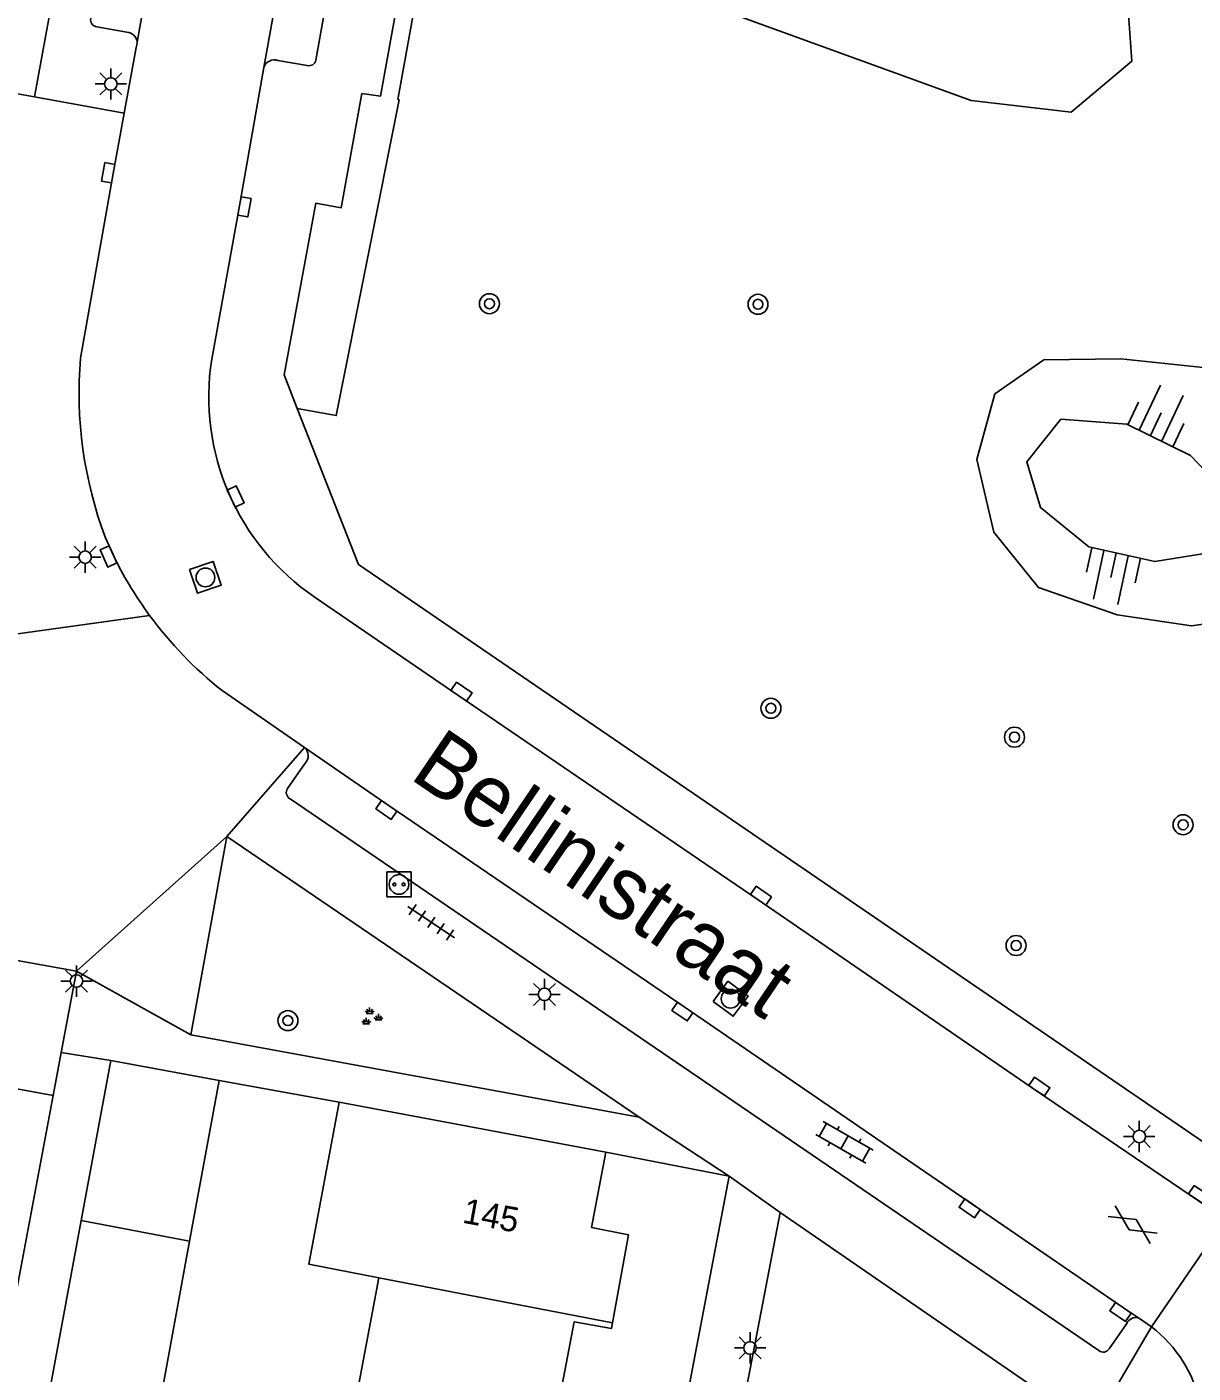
# Model space of a CAD drawing. Extents: x 132999 to 136000, y 398499 to 400501.
# Drawn here: x 133470.3 to 133517, y 399671.2 to 399725.1 of the extents above; entities that cross this region are included whole.
import ezdxf

# ---------------------------------------------------------------- set-up
doc = ezdxf.new("R2010")
doc.units = 0
for name, color, linetype in [('gg-afsc-muur', 7, 'Continuous'), ('gg-anno-huisnummerreeks BGT', 7, 'Continuous'), ('gg-anno-openbare ruimte label', 7, 'Continuous'), ('gg-bbg-bijgebouw', 7, 'Continuous'), ('gg-bbg-gedigitaliseerde bebouwing', 7, 'Continuous'), ('gg-bbg-gedigitaliseerde bijgebouw', 7, 'Continuous'), ('gg-bbg-hoofdgebouw', 7, 'Continuous'), ('gg-bbg-tussenscheiding', 7, 'Continuous'), ('gg-knt-BGT kruinlijn', 7, 'Continuous'), ('gg-knt-bovenkant onderkant talud', 7, 'Continuous'), ('gg-knt-verharding', 7, 'Continuous'), ('gg-knt-verharding nz', 7, 'Continuous'), ('gt-grn-groengrens', 7, 'Continuous'), ('gt-grn-vlakafsluiter', 7, 'Continuous'), ('gt-grn-weggrens', 7, 'Continuous'), ('gt-symb-boom', 7, 'Continuous'), ('gt-symb-gesloten verharding', 7, 'Continuous'), ('gt-symb-groenvak', 7, 'Continuous'), ('gt-symb-klinker verharding', 7, 'Continuous'), ('gt-symb-kolk', 7, 'Continuous'), ('gt-symb-laadpunt elektrisch vervoer', 7, 'Continuous'), ('gt-symb-lichtmast', 7, 'Continuous'), ('gt-symb-rioolschacht', 7, 'Continuous'), ('gt-symb-talud symbool', 7, 'Continuous'), ('gt-symb-tegel verharding', 7, 'Continuous')]:
    doc.layers.add(name, color=color, linetype=linetype)

# ---------------------------------------------------------------- blocks, each defined once
blk = doc.blocks.new('gt0-KOLK')
at = {"layer": 'gt-symb-kolk'}
blk.add_lwpolyline([(0, 0), (0.375, 0), (0.375, 0.4), (-0.375, 0.4), (-0.375, 0), (0, 0)], dxfattribs=at)
blk = doc.blocks.new('gt0-LMAST')
at = {"layer": 'gt-symb-lichtmast'}
for p, q in [((-0.005, 0.246), (-0.005, 0.621)), ((-0.182, 0.173), (-0.447, 0.438)), ((0.172, 0.173), (0.437, 0.438)), ((-0.255, -0.004), (-0.63, -0.004)), ((-0.182, -0.181), (-0.447, -0.446)), ((-0.005, -0.254), (-0.005, -0.629)), ((0.437, -0.446), (0.172, -0.181)), ((0.245, -0.004), (0.62, -0.004))]:
    blk.add_line(p, q, dxfattribs=at)
blk.add_circle((-0.005, -0.004), 0.25, dxfattribs=at)
blk = doc.blocks.new('gt0-TALUD_1')
at = {"layer": 'gt-symb-talud symbool'}
for p, q in [((-1, -1), (-1, 0)), ((-0.5, -2), (-0.5, 0)), ((0, -1), (0, 0)), ((0.5, -2), (0.5, 0)), ((1, -1), (1, 0))]:
    blk.add_line(p, q, dxfattribs=at)
blk = doc.blocks.new('gt0-BOOM')
at = {"layer": 'gt-symb-boom'}
for radius in [0.4, 0.2]:
    blk.add_circle((0, 0), radius, dxfattribs=at)
blk = doc.blocks.new('gt0-GESVH1')
at = {"layer": 'gt-symb-gesloten verharding'}
for p, q in [((-0.992, -0.261), (0.008, 0.239)), ((0.008, -0.261), (-0.992, 0.239)), ((0.008, 0.239), (1.008, -0.261)), ((1.008, 0.239), (0.008, -0.261))]:
    blk.add_line(p, q, dxfattribs=at)
blk = doc.blocks.new('gt0-KL1')
at = {"layer": 'gt-symb-klinker verharding'}
for p, q in [((-1.15, 0.3), (1.15, 0.3)), ((-1, -0.3), (-1, 0.3)), ((-0.5, 0.3), (-0.5, 0.45)), ((0, -0.3), (0, 0.3)), ((0.5, 0.3), (0.5, 0.45)), ((1, -0.3), (1, 0.3)), ((-1.15, -0.3), (1.15, -0.3)), ((-0.5, -0.45), (-0.5, -0.3)), ((0.5, -0.45), (0.5, -0.3))]:
    blk.add_line(p, q, dxfattribs=at)
blk = doc.blocks.new('gt0-RS')
at = {"layer": 'gt-symb-rioolschacht'}
blk.add_lwpolyline([(-0.5, -0.5), (0.5, -0.5), (0.5, 0.5), (-0.5, 0.5)], close=True, dxfattribs=at)
blk.add_circle((0, 0), 0.375, dxfattribs=at)
blk = doc.blocks.new('gt0-GRVAK')
at = {"layer": 'gt-symb-groenvak'}
for p, q in [((-0.11, 0.189), (-0.228, 0.24)), ((-0.182, 0.153), (0.088, 0.153)), ((-0.091, 0.211), (-0.156, 0.322)), ((-0.047, 0.214), (-0.047, 0.393)), ((-0.004, 0.211), (0.061, 0.322)), ((0.015, 0.189), (0.133, 0.24)), ((0.262, -0.052), (0.197, 0.059)), ((0.305, -0.049), (0.305, 0.13)), ((0.349, -0.052), (0.414, 0.059)), ((-0.245, -0.228), (-0.363, -0.177)), ((-0.318, -0.264), (-0.047, -0.264)), ((-0.226, -0.206), (-0.291, -0.095)), ((-0.183, -0.203), (-0.183, -0.024)), ((-0.139, -0.206), (-0.074, -0.095)), ((-0.12, -0.228), (-0.002, -0.177)), ((0.243, -0.074), (0.125, -0.023)), ((0.17, -0.11), (0.441, -0.11)), ((0.368, -0.074), (0.486, -0.023))]:
    blk.add_line(p, q, dxfattribs=at)
blk = doc.blocks.new('gt0-LEV')
at = {"layer": 'gt-symb-laadpunt elektrisch vervoer'}
blk.add_lwpolyline([(-0.486, 0.501), (0.486, 0.501), (0.486, -0.499), (-0.486, -0.499)], close=True, dxfattribs=at)
for centre, radius in [((0, 0), 0.393), ((-0.186, 0), 0.0566), ((0.186, 0), 0.0566)]:
    blk.add_circle(centre, radius, dxfattribs=at)
blk = doc.blocks.new('gt0-TEG1')
at = {"layer": 'gt-symb-tegel verharding'}
for p, q in [((-1.125, 0), (1.125, 0)), ((-0.9, -0.25), (-0.9, 0.25)), ((-0.45, -0.25), (-0.45, 0.25)), ((0, -0.25), (0, 0.25)), ((0.45, -0.25), (0.45, 0.25)), ((0.9, -0.25), (0.9, 0.25))]:
    blk.add_line(p, q, dxfattribs=at)

msp = doc.modelspace()

# ---------------------------------------------------------------- linework, layer by layer
at = {"layer": 'gg-afsc-muur'}
msp.add_line((133478.03, 399682.89), (133482.839, 399682.011), dxfattribs=at)
at = {"layer": 'gg-bbg-bijgebouw'}
msp.add_line((133473.7, 399683.69), (133478.03, 399682.89), dxfattribs=at)
at = {"layer": 'gg-bbg-gedigitaliseerde bebouwing'}
for p, q in [((133471.39, 399682.29), (133469.83, 399673.96)), ((133483.178, 399668.354), (133484.431, 399674.987))]:
    msp.add_line(p, q, dxfattribs=at)
msp.add_lwpolyline([(133482.839, 399682.011), (133481.628, 399675.527), (133484.431, 399674.987)], dxfattribs=at)
at = {"layer": 'gg-bbg-gedigitaliseerde bijgebouw'}
for p, q in [((133473.7, 399683.69), (133472.514, 399677.283)), ((133478.03, 399682.89), (133476.843, 399676.449)), ((133472.514, 399677.283), (133471.281, 399670.642))]:
    msp.add_line(p, q, dxfattribs=at)
msp.add_lwpolyline([(133476.843, 399676.449), (133475.633, 399669.805), (133474.757, 399669.964)], dxfattribs=at)
at = {"layer": 'gg-bbg-hoofdgebouw'}
for p, q in [((133471.39, 399682.29), (133465.356, 399683.393)), ((133482.839, 399682.011), (133493.516, 399680.017))]:
    msp.add_line(p, q, dxfattribs=at)
for points in [[(133493.516, 399680.017), (133492.948, 399676.993), (133494.427, 399676.704), (133493.78, 399673.185)], [(133493.78, 399673.185), (133493.738, 399672.955), (133492.253, 399673.228), (133491.037, 399666.839)]]:
    msp.add_lwpolyline(points, dxfattribs=at)
at = {"layer": 'gg-bbg-tussenscheiding'}
for p, q in [((133472.514, 399677.283), (133476.843, 399676.449)), ((133484.431, 399674.987), (133493.78, 399673.185))]:
    msp.add_line(p, q, dxfattribs=at)
at = {"layer": 'gg-knt-BGT kruinlijn'}
msp.add_lwpolyline([(133518.562, 399704.159), (133515.499, 399703.663), (133512.852, 399704.243), (133510.912, 399705.818), (133510.368, 399707.653), (133511.736, 399709.359), (133514.376, 399709.164), (133516.92, 399707.901), (133518.666, 399706.075), (133518.562, 399704.159)], dxfattribs=at)
at = {"layer": 'gg-knt-bovenkant onderkant talud'}
for points in [[(133495.322, 399733.668), (133488.637, 399735.802), (133487.786, 399735.069), (133486.963, 399730.461), (133487.814, 399728.886), (133495.936, 399726.555), (133508.146, 399722.124), (133512.148, 399721.654), (133514.572, 399723.692), (133514.35, 399726.88), (133511.832, 399730.152), (133508.965, 399732.383), (133505.706, 399732.134), (133502.668, 399731.323), (133497.783, 399732.882)], [(133522.362, 399707.419), (133520.325, 399709.996), (133517.428, 399711.428), (133514.137, 399711.77), (133511.055, 399711.733), (133509.095, 399710.368), (133508.373, 399707.749), (133509.047, 399704.842), (133510.834, 399702.62), (133513.992, 399701.524), (133516.965, 399701.087), (133519.683, 399701.467), (133521.693, 399703.078), (133522.402, 399705.225), (133522.362, 399707.419)]]:
    msp.add_lwpolyline(points, dxfattribs=at)
at = {"layer": 'gg-knt-verharding'}
for p, q in [((133481.901, 399723.736), (133491.328, 399775.914)), ((133474.337, 399742.743), (133470.649, 399722.259)), ((133473.142, 399725.063), (133474.344, 399724.847)), ((133480.386, 399723.72), (133481.559, 399723.521)), ((133470.649, 399722.259), (133468.155, 399722.711)), ((133473.485, 399704.615), (133473.871, 399703.752)), ((133478.153, 399698.492), (133481.454, 399696.216)), ((133472.33, 399687.26), (133412.673, 399697.905)), ((133481.475, 399695.582), (133480.772, 399694.579)), ((133480.874, 399694.155), (133513.26, 399672.074)), ((133478.337, 399692.658), (133476.895, 399684.718)), ((133478.337, 399692.658), (133494.857, 399681.41)), ((133471.71, 399684), (133472.33, 399687.26)), ((133476.895, 399684.718), (133494.857, 399681.41)), ((133471.39, 399682.29), (133471.71, 399684)), ((133498.46, 399679.05), (133493.516, 399680.017)), ((133491.711, 399643.909), (133498.46, 399679.05)), ((133493.95, 399643.57), (133500.49, 399677.6)), ((133500.49, 399677.6), (133513, 399669)), ((133515.357, 399673.019), (133518.319, 399677.339)), ((133513.665, 399672.146), (133514.37, 399673.156)), ((133514.848, 399673.378), (133515.357, 399673.019))]:
    msp.add_line(p, q, dxfattribs=at)
for points in [[(133474.75, 399724.454), (133477.395, 399739.307), (133480.86, 399758.572), (133485.528, 399784.091)], [(133479.82, 399723.443), (133485.965, 399757.591), (133489.475, 399776.932), (133489.565, 399777.662), (133490.528, 399782.964)], [(133490.493, 399755.428), (133484.499, 399722.291), (133483.753, 399722.401), (133482.925, 399717.821), (133481.9, 399718.007), (133480.639, 399711.13), (133481.163, 399709.793)], [(133474.232, 399721.614), (133474.713, 399724.245), (133474.745, 399724.347), (133474.75, 399724.454)], [(133477.74, 399711.762), (133478.855, 399717.896), (133479.82, 399723.443)], [(133472.486, 399711.805), (133473.79, 399719.191), (133474.232, 399721.614)], [(133481.163, 399709.793), (133483.611, 399703.544), (133519.596, 399678.952)], [(133518.319, 399677.339), (133510.763, 399682.474), (133499.612, 399690.116), (133487.625, 399698.287), (133481.876, 399702.226)], [(133514.848, 399673.378), (133514.236, 399673.782), (133496.694, 399685.81), (133484.844, 399693.88), (133481.454, 399696.216)]]:
    msp.add_lwpolyline(points, dxfattribs=at)
for centre, radius, start, end in [((133473.18, 399725.353), 0.292, 168.8753, 262.6063), ((133474.327, 399724.423), 0.424, 4.1456, 87.7186), ((133480.245, 399723.292), 0.451, 71.7457, 160.4085), ((133481.637, 399723.777), 0.267, 253.073, 351.2384), ((133488.743, 399710.399), 16.318, 175.0587, 200.7618), ((133487.3, 399710.244), 9.68, 170.9758, 235.9194), ((133488.012, 399710.89), 15.841, 206.7819, 216.3307), ((133487.989, 399710.87), 15.81, 216.3226, 231.5272), ((133481.165, 399695.889), 0.437, 315.2988, 48.4954), ((133481.025, 399694.416), 0.301, 147.156, 239.8968), ((133514.743, 399672.978), 0.413, 75.3215, 154.5021), ((133512.222, 399668.874), 5.197, 331.5023, 52.8951), ((133513.434, 399672.272), 0.263, 228.6552, 331.506)]:
    msp.add_arc(centre, radius, start, end, dxfattribs=at)
at = {"layer": 'gg-knt-verharding nz'}
msp.add_line((133469.298, 399700.668), (133475.251, 399701.505), dxfattribs=at)
at = {"layer": 'gt-grn-groengrens'}
for points in [[(133485.186, 399722.153), (133491.182, 399755.303), (133490.493, 399755.428)], [(133485.186, 399722.153), (133485.247, 399722.141), (133482.721, 399709.501), (133481.163, 399709.793)]]:
    msp.add_lwpolyline(points, dxfattribs=at)
at = {"layer": 'gt-grn-vlakafsluiter'}
for p, q in [((133478.337, 399692.658), (133481.454, 399696.216)), ((133472.33, 399687.26), (133478.337, 399692.658))]:
    msp.add_line(p, q, dxfattribs=at)
at = {"layer": 'gt-grn-weggrens'}
for p, q in [((133470.649, 399722.259), (133474.232, 399721.614)), ((133472.33, 399687.26), (133476.895, 399684.718)), ((133473.7, 399683.69), (133471.71, 399684)), ((133494.857, 399681.41), (133498.46, 399679.05)), ((133500.49, 399677.6), (133498.46, 399679.05)), ((133515.357, 399673.019), (133513, 399669))]:
    msp.add_line(p, q, dxfattribs=at)

# ---------------------------------------------------------------- block references
at = {"layer": 'gt-symb-boom'}
for p in [(133488.856, 399713.983), (133499.608, 399713.959), (133500.124, 399697.785), (133509.876, 399696.63), (133516.626, 399693.123), (133509.942, 399688.288), (133480.788, 399685.28)]:
    msp.add_blockref('gt0-BOOM', p, dxfattribs=at)
at = {"layer": 'gt-symb-gesloten verharding', "rotation": -33.007061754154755}
msp.add_blockref('gt0-GESVH1', (133514.607, 399677.123), dxfattribs=at)
at = {"layer": 'gt-symb-groenvak'}
msp.add_blockref('gt0-GRVAK', (133484.107, 399685.418), dxfattribs=at)
at = {"layer": 'gt-symb-klinker verharding', "rotation": -29.744881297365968}
msp.add_blockref('gt0-KL1', (133503.072, 399680.407), dxfattribs=at)
at = {"layer": 'gt-symb-kolk'}
for p, rotation in [((133473.79, 399719.191), 79.63367739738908), ((133478.855, 399717.896), -100.30997039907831), ((133478.513, 399706.183), -65.22886109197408), ((133473.787, 399703.946), 114.25908445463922), ((133487.625, 399698.287), -34.278266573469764), ((133484.844, 399693.88), 145.43537706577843), ((133499.612, 399690.116), -34.40523428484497), ((133496.694, 399685.81), 145.7539886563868), ((133510.763, 399682.474), -34.119062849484), ((133517.159, 399678.137), -34.532124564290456), ((133508.194, 399677.928), 145.5947657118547), ((133514.236, 399673.782), 145.54751631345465)]:
    msp.add_blockref('gt0-KOLK', p, dxfattribs=dict(at, rotation=rotation))
at = {"layer": 'gt-symb-laadpunt elektrisch vervoer'}
msp.add_blockref('gt0-LEV', (133485.235, 399690.735), dxfattribs=at)
at = {"layer": 'gt-symb-lichtmast'}
for p in [(133473.703, 399722.784), (133472.678, 399703.84), (133472.329, 399686.869), (133491.065, 399686.335), (133514.877, 399680.648), (133499.296, 399672.182)]:
    msp.add_blockref('gt0-LMAST', p, dxfattribs=at)
at = {"layer": 'gt-symb-rioolschacht'}
for p, rotation in [((133477.486, 399703.025), -71.32941658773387), ((133498.51, 399686.158), -36.37706752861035)]:
    msp.add_blockref('gt0-RS', p, dxfattribs=dict(at, rotation=rotation))
at = {"layer": 'gt-symb-talud symbool'}
for p, xscale, yscale, rotation in [((133515.32, 399708.704), 1.0002504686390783, 1.0002504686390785, 154.79277878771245), ((133513.944, 399704), 0.9995248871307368, 0.9995248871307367, -12.186840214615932)]:
    msp.add_blockref('gt0-TALUD_1', p, dxfattribs=dict(at, xscale=xscale, yscale=yscale, rotation=rotation))
at = {"layer": 'gt-symb-tegel verharding', "rotation": -34.119062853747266}
msp.add_blockref('gt0-TEG1', (133486.526, 399689.22), dxfattribs=at)

# ---------------------------------------------------------------- texts
at = {"layer": 'gg-anno-huisnummerreeks BGT'}
msp.add_text('145', height=1, rotation=349.5, dxfattribs=at).set_placement((133487.738, 399677.195))
at = {"layer": 'gg-anno-openbare ruimte label'}
msp.add_text('Bellinistraat', height=2.5, rotation=325.8, dxfattribs=at).set_placement((133485.603, 399695.007))

doc.saveas('drawing.dxf')
